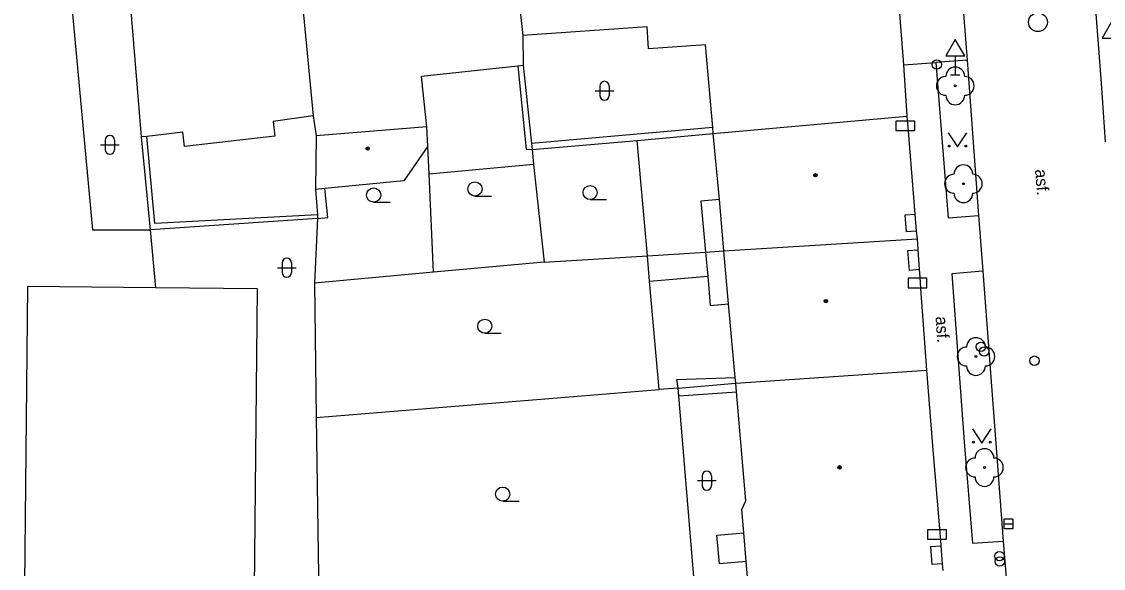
# Model space of a CAD drawing. Extents: x -596229 to -595156, y -1161237 to -1159376.
# Drawn here: x -596144.5 to -596087.1, y -1160921.5 to -1160892.5 of the extents above; entities that cross this region are included whole.
import ezdxf

# ---------------------------------------------------------------- set-up
doc = ezdxf.new("R2010")
doc.units = 0
for name, color, linetype in [('DOP - budovy nerozlisene - VP', 7, 'Continuous'), ('DOP - kresba z DSPS bez souradnic', 7, 'Continuous'), ('DOP - rozhrani ploch obecne', 7, 'Continuous'), ('Level 22', 7, 'Continuous'), ('Level 24', 7, 'Continuous'), ('Level 26', 7, 'Continuous'), ('Level 27', 7, 'Continuous'), ('Level 28', 7, 'Continuous'), ('Level 34', 7, 'Continuous'), ('Level 36', 7, 'Continuous'), ('Level 39', 7, 'Continuous'), ('TM - budovy zdene_ betonove - NP', 7, 'Continuous'), ('TM - budovy zdene_ betonove - VP', 7, 'Continuous'), ('TM - chodniky - VP', 7, 'Continuous'), ('TM - komunikace - VP', 7, 'Continuous'), ('TM - letecke snimky - pomocna linie', 7, 'Continuous'), ('TM - popis povrchu', 7, 'Continuous'), ('TM - rozhrani mezi zpev. plochami mezi sebou - VP', 7, 'Continuous')]:
    doc.layers.add(name, color=color, linetype=linetype)

msp = doc.modelspace()

# ---------------------------------------------------------------- linework, layer by layer
at = {"layer": 'DOP - budovy nerozlisene - VP'}
for points in [[(-596144.22, -1160906.56), (-596144.53, -1160938.16)], [(-596137.42, -1160906.63), (-596144.22, -1160906.56)], [(-596132.02, -1160906.69), (-596137.42, -1160906.63)], [(-596132.26, -1160931.43), (-596132.02, -1160906.69)]]:
    msp.add_lwpolyline(points, dxfattribs=at)
at = {"layer": 'DOP - kresba z DSPS bez souradnic'}
for points in [[(-596142.5, -1160884.82), (-596140.77, -1160903.55)], [(-596118.2, -1160894.87), (-596117.75, -1160899.28)], [(-596107.85, -1160898.12), (-596117.47, -1160898.98)], [(-596137.46, -1160903.22), (-596137.89, -1160898.6)], [(-596117.75, -1160899.28), (-596117.44, -1160899.3)], [(-596128.28, -1160902.91), (-596128.43, -1160901.36)], [(-596107.5, -1160901.95), (-596108.48, -1160902.04)], [(-596108.48, -1160902.04), (-596108.23, -1160904.75)], [(-596128.83, -1160902.76), (-596137.46, -1160903.22)], [(-596128.82, -1160902.95), (-596128.28, -1160902.91)], [(-596140.77, -1160903.55), (-596137.71, -1160903.55)], [(-596108.23, -1160904.75), (-596108.12, -1160906.01)], [(-596111.21, -1160906.28), (-596108.12, -1160906.01)], [(-596108.12, -1160906.01), (-596107.98, -1160907.57)], [(-596107.98, -1160907.57), (-596107.01, -1160907.48)], [(-596109.75, -1160911.5), (-596106.66, -1160911.39)], [(-596109.68, -1160911.95), (-596109.75, -1160911.5)], [(-596109.65, -1160912.36), (-596106.59, -1160912.16)], [(-596107.63, -1160919.75), (-596106.21, -1160919.63)], [(-596107.5, -1160921.28), (-596107.63, -1160919.75)], [(-596106.08, -1160921.16), (-596107.5, -1160921.28)]]:
    msp.add_lwpolyline(points, dxfattribs=at)
at = {"layer": 'DOP - rozhrani ploch obecne'}
for points in [[(-596117.91, -1160894.84), (-596117.47, -1160898.98)], [(-596111.86, -1160898.81), (-596107.82, -1160898.44)], [(-596138.18, -1160898.63), (-596137.71, -1160903.55)], [(-596117.47, -1160898.98), (-596117.44, -1160899.3)], [(-596117.44, -1160899.3), (-596111.86, -1160898.81)], [(-596111.32, -1160904.94), (-596111.86, -1160898.81)], [(-596122.9, -1160900.6), (-596122.97, -1160899.12)], [(-596117.44, -1160899.3), (-596117.36, -1160900.09)], [(-596117.36, -1160900.09), (-596116.8, -1160905.28)], [(-596122.67, -1160905.81), (-596122.9, -1160900.6)], [(-596128.93, -1160901.41), (-596128.83, -1160902.76)], [(-596128.82, -1160902.95), (-596137.71, -1160903.55)], [(-596128.82, -1160902.95), (-596128.99, -1160906.38)], [(-596128.83, -1160902.76), (-596128.82, -1160902.95)], [(-596137.71, -1160903.55), (-596137.42, -1160906.63)], [(-596111.32, -1160904.94), (-596108.23, -1160904.75)], [(-596108.23, -1160904.75), (-596107.26, -1160904.67)], [(-596116.8, -1160905.28), (-596122.67, -1160905.81)], [(-596116.8, -1160905.28), (-596111.32, -1160904.94)], [(-596111.21, -1160906.28), (-596111.32, -1160904.94)], [(-596122.67, -1160905.81), (-596128.99, -1160906.38)], [(-596128.99, -1160906.38), (-596128.89, -1160913.51)], [(-596110.7, -1160912.03), (-596111.21, -1160906.28)], [(-596109.68, -1160911.95), (-596106.63, -1160911.7)], [(-596128.89, -1160913.51), (-596110.7, -1160912.03)], [(-596109.68, -1160911.95), (-596110.7, -1160912.03)], [(-596109.65, -1160912.36), (-596109.68, -1160911.95)], [(-596108.8, -1160922.61), (-596109.65, -1160912.36)], [(-596128.89, -1160913.51), (-596128.74, -1160924.28)]]:
    msp.add_lwpolyline(points, dxfattribs=at)
at = {"layer": 'Level 22'}
for centre in [(-596094.98, -1160895.92), (-596094.55, -1160901.11), (-596093.88, -1160910.28), (-596093.43, -1160916.17)]:
    msp.add_circle(centre, 0.05, dxfattribs=at)
for centre, start, end in [((-596094.98, -1160895.42), 0, 180), ((-596095.48, -1160895.92), 90, 270), ((-596094.48, -1160895.92), 270, 90), ((-596094.98, -1160896.42), 180, 0), ((-596094.55, -1160900.61), 0, 180), ((-596095.05, -1160901.11), 90, 270), ((-596094.05, -1160901.11), 270, 90), ((-596094.55, -1160901.61), 180, 0), ((-596093.88, -1160909.78), 0, 180), ((-596094.38, -1160910.28), 90, 270), ((-596093.38, -1160910.28), 270, 90), ((-596093.88, -1160910.78), 180, 0), ((-596093.93, -1160916.17), 90, 270), ((-596093.43, -1160915.67), 0, 180), ((-596092.93, -1160916.17), 270, 90), ((-596093.43, -1160916.67), 180, 0)]:
    msp.add_arc(centre, 0.5, start, end, dxfattribs=at)
at = {"layer": 'Level 24'}
for points in [[(-596098.127, -1160898.288), (-596097.127, -1160898.288), (-596097.127, -1160897.788), (-596098.127, -1160897.788)], [(-596097.487, -1160906.628), (-596096.487, -1160906.628), (-596096.487, -1160906.128), (-596097.487, -1160906.128)], [(-596096.447, -1160919.978), (-596095.447, -1160919.978), (-596095.447, -1160919.478), (-596096.447, -1160919.478)]]:
    msp.add_lwpolyline(points, close=True, dxfattribs=at)
at = {"layer": 'Level 26'}
msp.add_circle((-596092.64, -1160920.87), 0.25, dxfattribs=at)
at = {"layer": 'Level 27'}
msp.add_line((-596092.41, -1160919.16), (-596091.91, -1160919.16), dxfattribs=at)
msp.add_lwpolyline([(-596092.41, -1160919.41), (-596091.91, -1160919.41), (-596091.91, -1160918.91), (-596092.41, -1160918.91)], close=True, dxfattribs=at)
msp.add_circle((-596090.59, -1160892.54), 0.5, dxfattribs=at)
at = {"layer": 'Level 28'}
for centre in [(-596095.96, -1160894.79), (-596093.62, -1160909.76), (-596093.45, -1160910.01), (-596090.78, -1160910.5), (-596092.62, -1160921.15)]:
    msp.add_circle(centre, 0.25, dxfattribs=at)
at = {"layer": 'Level 34'}
for p, q in [((-596094.98, -1160894.322), (-596094.98, -1160895.34)), ((-596095.23, -1160895.34), (-596094.73, -1160895.34))]:
    msp.add_line(p, q, dxfattribs=at)
for points in [[(-596087.18, -1160893.382), (-596086.18, -1160893.382), (-596086.68, -1160892.516)], [(-596095.48, -1160894.322), (-596094.48, -1160894.322), (-596094.98, -1160893.456)]]:
    msp.add_lwpolyline(points, close=True, dxfattribs=at)
at = {"layer": 'Level 36'}
for p, q in [((-596114.096, -1160896.176), (-596113.096, -1160896.176)), ((-596113.846, -1160895.926), (-596113.846, -1160896.426)), ((-596113.346, -1160895.926), (-596113.346, -1160896.426)), ((-596140.346, -1160899.046), (-596139.346, -1160899.046)), ((-596140.096, -1160898.796), (-596140.096, -1160899.296)), ((-596139.596, -1160898.796), (-596139.596, -1160899.296)), ((-596120.47, -1160901.765), (-596119.595, -1160901.765)), ((-596114.36, -1160901.955), (-596113.485, -1160901.955)), ((-596125.85, -1160902.085), (-596124.975, -1160902.085)), ((-596130.706, -1160905.316), (-596130.706, -1160905.816)), ((-596130.206, -1160905.316), (-596130.206, -1160905.816)), ((-596130.956, -1160905.566), (-596129.956, -1160905.566)), ((-596119.95, -1160909.045), (-596119.075, -1160909.045)), ((-596108.666, -1160916.866), (-596107.666, -1160916.866)), ((-596108.416, -1160916.616), (-596108.416, -1160917.116)), ((-596107.916, -1160916.616), (-596107.916, -1160917.116)), ((-596119, -1160917.955), (-596118.125, -1160917.955))]:
    msp.add_line(p, q, dxfattribs=at)
for points in [[(-596095.36, -1160898.41), (-596094.86, -1160899.16), (-596094.36, -1160898.41)], [(-596094.07, -1160914.12), (-596093.57, -1160914.87), (-596093.07, -1160914.12)]]:
    msp.add_lwpolyline(points, dxfattribs=at)
for centre, radius in [((-596095.31, -1160899.11), 0.05), ((-596094.411, -1160899.11), 0.05), ((-596125.85, -1160901.71), 0.375), ((-596120.47, -1160901.39), 0.375), ((-596114.36, -1160901.58), 0.375), ((-596119.95, -1160908.67), 0.375), ((-596094.02, -1160914.82), 0.05), ((-596093.121, -1160914.82), 0.05), ((-596119, -1160917.58), 0.375)]:
    msp.add_circle(centre, radius, dxfattribs=at)
for centre, start, end in [((-596113.596, -1160895.926), 0, 180), ((-596113.596, -1160896.426), 180, 0), ((-596139.846, -1160898.796), 0, 180), ((-596139.846, -1160899.296), 180, 0), ((-596130.456, -1160905.316), 0, 180), ((-596130.456, -1160905.816), 180, 0), ((-596108.166, -1160916.616), 0, 180), ((-596108.166, -1160917.116), 180, 0)]:
    msp.add_arc(centre, 0.25, start, end, dxfattribs=at)
at = {"layer": 'Level 39'}
for centre, radius in [((-596126.16, -1160899.24), 0.09), ((-596126.16, -1160899.24), 0.0398), ((-596102.4, -1160900.66), 0.09), ((-596102.4, -1160900.66), 0.0398), ((-596101.85, -1160907.34), 0.09), ((-596101.85, -1160907.34), 0.0398), ((-596101.12, -1160916.16), 0.09), ((-596101.12, -1160916.16), 0.0398)]:
    msp.add_circle(centre, radius, dxfattribs=at)
at = {"layer": 'TM - budovy zdene_ betonove - NP'}
for points in [[(-596097.05, -1160903.62), (-596097.57, -1160903.66), (-596097.64, -1160902.76), (-596097.12, -1160902.72)], [(-596096.89, -1160905.67), (-596097.41, -1160905.71), (-596097.5, -1160904.66), (-596096.97, -1160904.62)], [(-596095.67, -1160921.28), (-596096.21, -1160921.32), (-596096.28, -1160920.36), (-596095.75, -1160920.32)]]:
    msp.add_lwpolyline(points, dxfattribs=at)
at = {"layer": 'TM - budovy zdene_ betonove - VP'}
for points in [[(-596119.13, -1160882.45), (-596117.93, -1160893.25)], [(-596130.39, -1160883.64), (-596129.06, -1160897.5)], [(-596098.59, -1160883.69), (-596097.73, -1160894.81)], [(-596139.31, -1160884.83), (-596138.18, -1160898.63)], [(-596111.34, -1160892.79), (-596117.93, -1160893.25)], [(-596117.93, -1160893.25), (-596117.91, -1160894.84)], [(-596111.26, -1160893.96), (-596111.34, -1160892.79)], [(-596108.24, -1160893.74), (-596111.26, -1160893.96)], [(-596107.85, -1160898.12), (-596108.24, -1160893.74)], [(-596118.2, -1160894.87), (-596123.3, -1160895.42)], [(-596117.91, -1160894.84), (-596118.2, -1160894.87)], [(-596097.73, -1160894.81), (-596097.55, -1160897.52)], [(-596123.03, -1160898.1), (-596123.3, -1160895.42)], [(-596129.06, -1160897.5), (-596131.18, -1160897.81)], [(-596131.18, -1160897.81), (-596131.09, -1160898.58)], [(-596129.06, -1160897.5), (-596128.89, -1160898.57)], [(-596107.82, -1160898.44), (-596097.55, -1160897.52)], [(-596097.55, -1160897.52), (-596097.53, -1160897.73), (-596097.48, -1160898.33), (-596097.12, -1160902.72)], [(-596135.97, -1160898.37), (-596137.89, -1160898.6)], [(-596135.88, -1160899.14), (-596135.97, -1160898.37)], [(-596123.03, -1160898.1), (-596128.89, -1160898.57)], [(-596122.97, -1160899.12), (-596123.03, -1160898.1)], [(-596107.82, -1160898.44), (-596107.85, -1160898.12)], [(-596107.5, -1160901.95), (-596107.82, -1160898.44)], [(-596137.89, -1160898.6), (-596138.18, -1160898.63)], [(-596131.09, -1160898.58), (-596135.88, -1160899.14)], [(-596128.89, -1160898.57), (-596128.93, -1160901.41)], [(-596122.97, -1160899.12), (-596124.24, -1160900.95)], [(-596128.43, -1160901.36), (-596128.93, -1160901.41)], [(-596124.24, -1160900.95), (-596128.43, -1160901.36)], [(-596107.26, -1160904.67), (-596107.5, -1160901.95)], [(-596097.12, -1160902.72), (-596097.05, -1160903.62)], [(-596097.05, -1160903.62), (-596097.01, -1160904.04)], [(-596107.26, -1160904.67), (-596097.01, -1160904.04)], [(-596097.01, -1160904.04), (-596096.97, -1160904.62)], [(-596107.01, -1160907.48), (-596107.26, -1160904.67)], [(-596096.97, -1160904.62), (-596096.89, -1160905.67)], [(-596096.89, -1160905.67), (-596096.86, -1160906.07), (-596096.82, -1160906.67), (-596096.51, -1160911)], [(-596106.66, -1160911.39), (-596107.01, -1160907.48)], [(-596106.63, -1160911.7), (-596096.51, -1160911)], [(-596096.51, -1160911), (-596096.18, -1160915.01), (-596095.82, -1160919.42), (-596095.77, -1160920.02), (-596095.75, -1160920.32)], [(-596106.63, -1160911.7), (-596106.66, -1160911.39)], [(-596106.59, -1160912.16), (-596106.63, -1160911.7)], [(-596106.1, -1160917.93), (-596106.59, -1160912.16)], [(-596106.31, -1160918.39), (-596106.1, -1160917.93)], [(-596106.21, -1160919.63), (-596106.31, -1160918.39)], [(-596106.08, -1160921.16), (-596106.21, -1160919.63)], [(-596095.75, -1160920.32), (-596095.67, -1160921.28)], [(-596105.98, -1160922.37), (-596106.08, -1160921.16)], [(-596095.67, -1160921.28), (-596095.64, -1160921.64)]]:
    msp.add_lwpolyline(points, dxfattribs=at)
at = {"layer": 'TM - chodniky - VP'}
for points in [[(-596094.34, -1160894.55), (-596096.01, -1160894.68)], [(-596096.01, -1160894.68), (-596095.36, -1160902.92), (-596093.74, -1160902.8)], [(-596093.52, -1160905.75), (-596095.17, -1160905.89), (-596094.5, -1160914.8), (-596094.06, -1160920.19), (-596092.43, -1160920.07)]]:
    msp.add_lwpolyline(points, dxfattribs=at)
at = {"layer": 'TM - komunikace - VP'}
for points in [[(-596094.93, -1160887.13), (-596094.34, -1160894.55)], [(-596087, -1160898.88), (-596087.22, -1160895.78), (-596087.59, -1160890.92)], [(-596094.34, -1160894.55), (-596093.74, -1160902.8)], [(-596093.74, -1160902.8), (-596093.52, -1160905.75)], [(-596093.52, -1160905.75), (-596092.83, -1160914.9), (-596092.43, -1160920.07)], [(-596092.43, -1160920.07), (-596092.25, -1160922.44)]]:
    msp.add_lwpolyline(points, dxfattribs=at)
at = {"layer": 'TM - letecke snimky - pomocna linie'}
msp.add_lwpolyline([(-596117.36, -1160900.09), (-596122.9, -1160900.6)], dxfattribs=at)
at = {"layer": 'TM - rozhrani mezi zpev. plochami mezi sebou - VP'}
msp.add_lwpolyline([(-596097.73, -1160894.81), (-596096.01, -1160894.68)], dxfattribs=at)

# ---------------------------------------------------------------- texts
at = {"layer": 'TM - popis povrchu'}
for rotation, p in [(274.59, (-596090.75, -1160900.36)), (274.05, (-596096.03, -1160908.17))]:
    msp.add_text('asf.', height=0.65, rotation=rotation, dxfattribs=at).set_placement(p)

doc.saveas('drawing.dxf')
